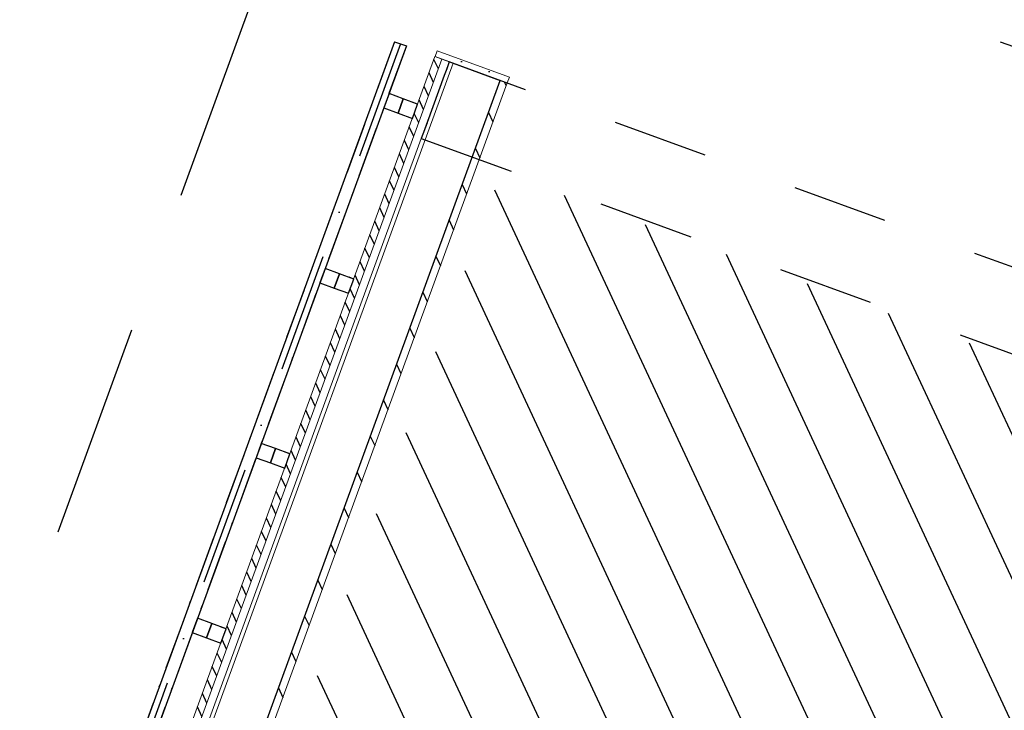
# Model space of a CAD drawing. Header units: millimetres. Extents: x 112481703 to 112588235, y 1264638581 to 1264713486.
# Tile 425 of 487: x 112577841 to 112580748, y 1264692042 to 1264694083. Entities that reach past the tile are written whole.
import ezdxf

# ---------------------------------------------------------------- set-up
doc = ezdxf.new("R2010")
doc.units = ezdxf.units.MM
doc.header["$LTSCALE"] = 0.5
doc.header["$MEASUREMENT"] = 0
for name, pattern in [('Lang stiplet', [2116.666603, 1269.999981, -846.666622]), ('Over snittplan', [520, 300, -100, 20, -100]), ('PLINE', [0]), ('Prikk & stiplet', [1340.555525, 705.555534, -352.777767, 0, -282.222223]), ('Stiplet', [1128.888893, 564.444447, -564.444447])]:
    doc.linetypes.add(name, pattern=pattern)
doc.layers.add('235- Utvendig kledning og overflate', color=7, linetype='Continuous', lineweight=0)
doc.layers.add('236- Innvendig kledning og overflate', color=7, linetype='Continuous', lineweight=0)
for name, color, linetype in [('266- Himling og innvendig overflate#1', 7, 'Continuous'), ('2791 Annet fast inventar', 7, 'Continuous'), ('LA_farge_dekke_asfalt2', 7, 'Continuous'), ('Yttervegger.A225', 7, 'Continuous'), ('Yttervegger.A225 (Skravur)', 7, 'Continuous')]:
    doc.layers.add(name, color=color, linetype=linetype)
pattern_1 = [(249.956, (112557650, 1264717795), (-81.357, 29.68231), [0, -50]), (249.956, (112557682.11, 1264717756.67), (-81.357, 29.68231), [0, -50])]

msp = doc.modelspace()

# ---------------------------------------------------------------- hatches: boundary and pattern name
at = {"layer": 'LA_farge_dekke_asfalt2', "linetype": 'Continuous'}
h = msp.add_hatch(dxfattribs=at)
h.set_pattern_fill('Murverk', color=256, style=0, pattern_type=2)
h.set_pattern_definition([(294.956, (112557650, 1264717795), (163.1938, 75.94596), [])])
h.paths.add_polyline_path([(112562670.3, 1264672618.4), (112565507.4, 1264680394.8), (112573384.4, 1264677521), (112579262.4, 1264693632), (112587341.4, 1264690684.4), (112579714.9, 1264669780.9), (112576475.3, 1264670962.9), (112575386.6, 1264667979)])
at = {"layer": 'Yttervegger.A225 (Skravur)', "linetype": 'Continuous'}
h = msp.add_hatch(dxfattribs=at)
h.set_pattern_fill('Prikker_tett', color=256, style=0, pattern_type=2)
h.set_pattern_definition(pattern_1)
h.paths.add_polyline_path([(112579066.8, 1264693974.3), (112579280.1, 1264693896.5), (112579286.3, 1264693913.4), (112579073, 1264693991.2)])
h = msp.add_hatch(dxfattribs=at)
h.set_pattern_fill('Skrålinjer_1', color=256, style=0, pattern_type=2)
h.set_pattern_definition([(294.95599, (112557650, 1264717795), (27.198964, 12.65766), [])])
h.paths.add_polyline_path([(112579066.6, 1264693973.8), (112578070.7, 1264691243.9), (112578098.1, 1264691255), (112579087.3, 1264693966.2)])
h = msp.add_hatch(dxfattribs=at)
h.set_pattern_fill('Prikker_tett', color=256, style=0, pattern_type=2)
h.set_pattern_definition(pattern_1)
h.paths.add_polyline_path([(112578182.8, 1264691385), (112579120.2, 1264693954.2), (112579108.9, 1264693958.3), (112578171.6, 1264691389.1)])
h = msp.add_hatch(dxfattribs=at)
h.set_pattern_fill('Skrålinjer_2', color=256, style=0, pattern_type=2)
h.set_pattern_definition([(294.956, (112557650, 1264717795), (72.53057, 33.75376), [80, 0])])
h.paths.add_polyline_path([(112578353.9, 1264691357.8), (112579279.9, 1264693896), (112579259.2, 1264693903.5), (112578333.2, 1264691365.3)])

# ---------------------------------------------------------------- linework, layer by layer
at = {"layer": '235- Utvendig kledning og overflate', "linetype": 'PLINE'}
for p, q in [((112579087.3, 1264693966.2), (112578098.1, 1264691255)), ((112579108.9, 1264693958.3), (112578171.6, 1264691389.1)), ((112579120.2, 1264693954.2), (112578186.6, 1264691395.4))]:
    msp.add_line(p, q, dxfattribs=at)
at = {"layer": '235- Utvendig kledning og overflate', "linetype": 'PLINE', "flags": 128}
for points in [[(112579073, 1264693991.2), (112579066.8, 1264693974.3)], [(112579286.3, 1264693913.4), (112579073, 1264693991.2)], [(112579066.6, 1264693973.8), (112578070.7, 1264691243.9)], [(112579066.6, 1264693973.8), (112579087.3, 1264693966.2)], [(112579087.3, 1264693966.2), (112579108.9, 1264693958.3)], [(112579108.9, 1264693958.3), (112579120.2, 1264693954.2)], [(112579259.2, 1264693903.5), (112579279.9, 1264693896)], [(112579286.3, 1264693913.4), (112579280.1, 1264693896.5)]]:
    msp.add_lwpolyline(points, dxfattribs=at)
at = {"layer": '236- Innvendig kledning og overflate', "linetype": 'PLINE', "flags": 128}
for points in [[(112579066.8, 1264693974.3), (112579280.1, 1264693896.5)], [(112578353.9, 1264691357.8), (112579279.9, 1264693896)]]:
    msp.add_lwpolyline(points, dxfattribs=at)
at = {"layer": '266- Himling og innvendig overflate#1', "linetype": 'Lang stiplet'}
msp.add_lwpolyline([(112588235.4, 1264691281.6), (112578984.8, 1264665926.4), (112562432.1, 1264671965.5), (112565811.5, 1264681228.3), (112572876, 1264678650.9), (112578747.2, 1264694743.3)], close=True, dxfattribs=at)
at = {"layer": '2791 Annet fast inventar', "linetype": 'Over snittplan'}
for p, q in [((112578947.5, 1264694017.8), (112577886.8, 1264691110.3)), ((112578947.5, 1264694017.8), (112577886.8, 1264691110.3)), ((112578947.5, 1264694017.8), (112577886.8, 1264691110.3)), ((112578947.5, 1264694017.8), (112577886.8, 1264691110.3)), ((112578982.3, 1264694005.2), (112577921.5, 1264691097.6)), ((112578982.3, 1264694005.2), (112577921.5, 1264691097.6)), ((112578982.3, 1264694005.2), (112577921.5, 1264691097.6)), ((112578982.3, 1264694005.2), (112577921.5, 1264691097.6)), ((112578947.5, 1264694017.8), (112578982.3, 1264694005.2)), ((112578947.5, 1264694017.8), (112578982.3, 1264694005.2)), ((112578947.5, 1264694017.8), (112578982.3, 1264694005.2)), ((112578947.5, 1264694017.8), (112578982.3, 1264694005.2))]:
    msp.add_line(p, q, dxfattribs=at)
at = {"layer": '2791 Annet fast inventar', "linetype": 'PLINE'}
for p, q in [((112578947.5, 1264694017.8), (112577886.8, 1264691110.3)), ((112578947.5, 1264694017.8), (112577886.8, 1264691110.3)), ((112578947.5, 1264694017.8), (112577886.8, 1264691110.3)), ((112578982.3, 1264694005.2), (112577921.5, 1264691097.6)), ((112578982.3, 1264694005.2), (112577921.5, 1264691097.6)), ((112578982.3, 1264694005.2), (112577921.5, 1264691097.6)), ((112578947.5, 1264694017.8), (112578982.3, 1264694005.2)), ((112578947.5, 1264694017.8), (112578982.3, 1264694005.2)), ((112578947.5, 1264694017.8), (112578982.3, 1264694005.2))]:
    msp.add_line(p, q, dxfattribs=at)
at = {"layer": '2791 Annet fast inventar', "linetype": 'Prikk & stiplet'}
msp.add_line((112578964.9, 1264694011.5), (112577904.1, 1264691104), dxfattribs=at)
msp.add_line((112578964.9, 1264694011.5), (112577904.1, 1264691104), dxfattribs=at)
msp.add_line((112578964.9, 1264694011.5), (112577904.1, 1264691104), dxfattribs=at)
msp.add_line((112578964.9, 1264694011.5), (112577904.1, 1264691104), dxfattribs=at)
msp.add_line((112578964.9, 1264694011.5), (112577904.1, 1264691104), dxfattribs=at)
msp.add_line((112578964.9, 1264694011.5), (112577904.1, 1264691104), dxfattribs=at)
msp.add_line((112578964.9, 1264694011.5), (112577904.1, 1264691104), dxfattribs=at)
at = {"layer": '2791 Annet fast inventar', "linetype": 'PLINE', "flags": 128}
for points in [[(112578930.9, 1264693864.3), (112578915.5, 1264693822), (112578957.7, 1264693806.6), (112578973.2, 1264693848.8)], [(112578742.4, 1264693347.6), (112578727, 1264693305.3), (112578769.2, 1264693289.9), (112578784.7, 1264693332.1)], [(112578553.9, 1264692830.9), (112578538.4, 1264692788.6), (112578580.7, 1264692773.2), (112578596.1, 1264692815.5)], [(112578365.4, 1264692314.2), (112578349.9, 1264692271.9), (112578392.2, 1264692256.5), (112578407.6, 1264692298.8)]]:
    msp.add_lwpolyline(points, close=True, dxfattribs=at)
for points in [[(112579015.4, 1264693833.4), (112578973.2, 1264693848.8), (112578957.7, 1264693806.6), (112579000, 1264693791.1)], [(112578826.9, 1264693316.7), (112578784.7, 1264693332.1), (112578769.2, 1264693289.9), (112578811.5, 1264693274.4)], [(112578638.4, 1264692800), (112578596.1, 1264692815.5), (112578580.7, 1264692773.2), (112578623, 1264692757.8)], [(112578449.9, 1264692283.3), (112578407.6, 1264692298.8), (112578392.2, 1264692256.5), (112578434.5, 1264692241.1)]]:
    msp.add_lwpolyline(points, dxfattribs=at)
at = {"layer": '2791 Annet fast inventar', "linetype": 'Over snittplan', "flags": 128}
for points in [[(112578973.2, 1264693848.8), (112578957.7, 1264693806.6), (112579000, 1264693791.1), (112579015.4, 1264693833.4)], [(112578973.2, 1264693848.8), (112578957.7, 1264693806.6), (112579000, 1264693791.1), (112579015.4, 1264693833.4)], [(112578784.7, 1264693332.1), (112578769.2, 1264693289.9), (112578811.5, 1264693274.4), (112578826.9, 1264693316.7)], [(112578784.7, 1264693332.1), (112578769.2, 1264693289.9), (112578811.5, 1264693274.4), (112578826.9, 1264693316.7)], [(112578596.1, 1264692815.5), (112578580.7, 1264692773.2), (112578623, 1264692757.8), (112578638.4, 1264692800)], [(112578596.1, 1264692815.5), (112578580.7, 1264692773.2), (112578623, 1264692757.8), (112578638.4, 1264692800)], [(112578407.6, 1264692298.8), (112578392.2, 1264692256.5), (112578434.5, 1264692241.1), (112578449.9, 1264692283.3)], [(112578407.6, 1264692298.8), (112578392.2, 1264692256.5), (112578434.5, 1264692241.1), (112578449.9, 1264692283.3)]]:
    msp.add_lwpolyline(points, close=True, dxfattribs=at)
at = {"layer": 'Yttervegger.A225', "linetype": 'PLINE'}
msp.add_line((112578333.2, 1264691365.3), (112579259.2, 1264693903.5), dxfattribs=at)
at = {"layer": 'Yttervegger.A225', "linetype": 'Stiplet', "flags": 128}
for points in [[(112579101.4, 1264693937.7), (112579097.6, 1264693927.3)], [(112579108.9, 1264693958.3), (112579101.4, 1264693937.7)], [(112583046.2, 1264692521.9), (112579108.9, 1264693958.3)], [(112579094.2, 1264693918), (112579043.5, 1264693778.9)], [(112579097.6, 1264693927.3), (112579094.2, 1264693918)], [(112579043.1, 1264693778), (112579030.8, 1264693744.2)], [(112579043.5, 1264693778.9), (112579043.1, 1264693778)], [(112579030.8, 1264693744.2), (112579026.3, 1264693731.9)], [(112579026.3, 1264693731.9), (112582963.6, 1264692295.5)]]:
    msp.add_lwpolyline(points, dxfattribs=at)
at = {"layer": 'Yttervegger.A225', "linetype": 'PLINE', "flags": 128}
msp.add_lwpolyline([(112579120.2, 1264693954.2), (112579259.2, 1264693903.5)], dxfattribs=at)

doc.saveas('drawing.dxf')
